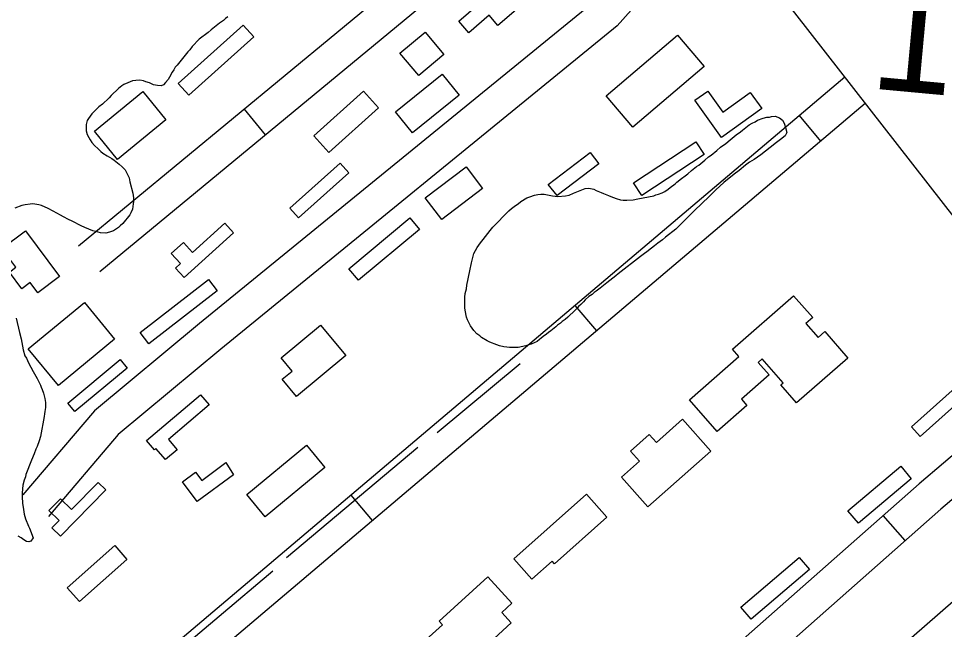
# Model space of a CAD drawing. Extents: x 3892998 to 3931244, y 278583 to 304547.
# Drawn here: x 3910520 to 3911353, y 286925 to 287475 of the extents above; entities that cross this region are included whole.
import ezdxf

# ---------------------------------------------------------------- set-up
doc = ezdxf.new("R2010")
doc.units = 0
for name, color, linetype in [('V-BLDG-OTLN', 7, 'Continuous'), ('V-RIVR-EDGE', 7, 'Continuous'), ('V-ROAD-CNTR', 7, 'Continuous'), ('V-SITE-VEGE', 7, 'Continuous'), ('V-SURV-IDEN', 7, 'Continuous'), ('V-TOPO-SHOR', 7, 'Continuous')]:
    doc.layers.add(name, color=color, linetype=linetype)

msp = doc.modelspace()

# ---------------------------------------------------------------- linework, layer by layer
at = {"layer": 'V-BLDG-OTLN'}
for points in [[(3910915.7, 287472.86), (3910970.2, 287520.13), (3910978.82, 287510.19), (3910958.91, 287492.91), (3910967.3, 287483.23), (3910950.95, 287469.05), (3910942.94, 287478.28), (3910924.71, 287462.47)], [(3910731.3, 287458.8), (3910672.77, 287406.27), (3910663.26, 287416.87), (3910721.79, 287469.39)], [(3910862.81, 287444.16), (3910885.42, 287463.15), (3910902.25, 287443.11), (3910879.64, 287424.13)], [(3911136.62, 287432.17), (3911072.43, 287377.63), (3911048.42, 287405.89), (3911112.6, 287460.43)], [(3910858.79, 287391.26), (3910900.78, 287425.2), (3910916.02, 287406.35), (3910874.04, 287372.41)], [(3910652.18, 287384.05), (3910608.58, 287348.49), (3910587.76, 287374.02), (3910631.36, 287409.58)], [(3910785.31, 287369.83), (3910830.11, 287409.83), (3910843.45, 287394.88), (3910798.65, 287354.88)], [(3911188.33, 287394.23), (3911151.99, 287368.37), (3911128.18, 287401.82), (3911139.74, 287410.05), (3911153.21, 287391.12), (3911177.99, 287408.76)], [(3911072.86, 287327.55), (3911128.98, 287364.32), (3911136.47, 287352.89), (3911080.35, 287316.12)], [(3910996.26, 287325.81), (3911034.06, 287354.61), (3911041.68, 287344.63), (3911004.3, 287316.15)], [(3910816.82, 287336.32), (3910771.61, 287295.92), (3910763.81, 287304.65), (3910809.02, 287345.05)], [(3910937.17, 287322.24), (3910900.43, 287294.36), (3910885.52, 287314.01), (3910922.25, 287341.89)], [(3910880.25, 287285.47), (3910825.34, 287239.81), (3910816.71, 287250.19), (3910871.61, 287295.85)], [(3910713.06, 287282.56), (3910668.65, 287242.16), (3910660.81, 287250.78), (3910665.25, 287254.82), (3910656.99, 287263.9), (3910667.88, 287273.82), (3910676.05, 287264.84), (3910705.12, 287291.29)], [(3910525.83, 287284.24), (3910556.53, 287243.07), (3910537.02, 287228.52), (3910530.12, 287237.76), (3910522.62, 287232.16), (3910511.46, 287247.13), (3910517.22, 287251.43), (3910504.61, 287268.42)], [(3910698.29, 287230.21), (3910636.93, 287182.53), (3910629.01, 287192.72), (3910690.37, 287240.4)], [(3911162.17, 287177.77), (3911217.07, 287225.85), (3911234.34, 287206.13), (3911228.14, 287200.7), (3911239, 287188.29), (3911245.03, 287193.58), (3911265.88, 287169.77), (3911219.73, 287129.35), (3911205.51, 287145.58), (3911207.66, 287147.45), (3911188.75, 287169.04), (3911185.09, 287165.83), (3911195.02, 287154.5), (3911170.02, 287132.6), (3911174.89, 287127.05), (3911148.27, 287103.74), (3911123.33, 287132.23), (3911167.88, 287171.25)], [(3910528.29, 287178.04), (3910578.76, 287219.65), (3910605.9, 287186.74), (3910555.42, 287145.14)], [(3910814.07, 287171.96), (3910769.66, 287135.19), (3910756.87, 287150.64), (3910765.72, 287157.97), (3910755.84, 287169.91), (3910791.41, 287199.32)], [(3910563.85, 287129.19), (3910611.09, 287168.38), (3910617.42, 287160.76), (3910570.18, 287121.56)], [(3910634.8, 287095.55), (3910683.24, 287136.77), (3910691.04, 287127.59), (3910654.49, 287096.49), (3910662.32, 287087.28), (3910651.78, 287078.31), (3910643.21, 287088.39), (3910641.87, 287087.24)], [(3911370.17, 287134.24), (3911331.01, 287099.09), (3911323.25, 287107.74), (3911362.4, 287142.89)], [(3911142.43, 287086.09), (3911085.91, 287035.98), (3911062.29, 287062.62), (3911078.46, 287076.96), (3911070.36, 287086.09), (3911087.18, 287101), (3911093.53, 287093.85), (3911117.05, 287114.7)], [(3910795.13, 287071.39), (3910741.44, 287026.95), (3910724.93, 287046.89), (3910778.62, 287091.34)], [(3910713.08, 287064.78), (3910680.36, 287040.49), (3910667.08, 287058.38), (3910678.88, 287067.13), (3910684.53, 287059.52), (3910706.23, 287075.62)], [(3911322.95, 287061.13), (3911275.31, 287021.13), (3911265.93, 287032.31), (3911313.56, 287072.31)], [(3910598.07, 287051.11), (3910557.3, 287009.5), (3910549.58, 287017.06), (3910556.05, 287023.66), (3910546.93, 287032.59), (3910557.16, 287043.03), (3910567.07, 287033.32), (3910591.15, 287057.89)], [(3910965.18, 286989.09), (3911030.58, 287047.27), (3911048.97, 287026.6), (3911001.8, 286984.63), (3910999.77, 286986.91), (3910981.54, 286970.69)], [(3910617.07, 286988.53), (3910574.28, 286950.55), (3910563.3, 286962.92), (3910606.09, 287000.9)], [(3911231.32, 286979.51), (3911178.83, 286934.66), (3911169.66, 286945.4), (3911222.14, 286990.25)], [(3910941.77, 286972.92), (3910963.58, 286949.1), (3910954.35, 286940.65), (3910962.89, 286931.33), (3910924.13, 286895.82), (3910914.29, 286906.57), (3910900.66, 286894.08), (3910883.03, 286913.32), (3910900.94, 286929.72), (3910898.15, 286932.97)]]:
    msp.add_lwpolyline(points, close=True, dxfattribs=at)
at = {"layer": 'V-RIVR-EDGE'}
msp.add_spline([(3909865.84, 290928.21), (3909862.62, 290923.11), (3909860.68, 290922.62), (3909860.67, 290920.68), (3909870.35, 290905.12), (3909881.93, 290877.89), (3909893.54, 290856.5), (3909906.13, 290843.84), (3909921.61, 290817.58), (3909937.09, 290794.71), (3909948.22, 290777.2), (3909977.73, 290734.39), (3910003.37, 290694.51), (3910040.65, 290645.85), (3910078.4, 290595.25), (3910114.21, 290544.17), (3910151.48, 290493.58), (3910181.95, 290444.45), (3910200.82, 290413.32), (3910226.93, 290368.58), (3910256.93, 290323.83), (3910278.7, 290289.3), (3910307.74, 290250.37), (3910325.16, 290226.53), (3910363.87, 290167.19), (3910391.44, 290124.87), (3910427.73, 290068.94), (3910449.5, 290036.83), (3910504.18, 289956.56), (3910522.07, 289926.9), (3910550.12, 289879.72), (3910562.21, 289857.35), (3910573.34, 289842.27), (3910610.65, 289806.73), (3910620.82, 289794.07), (3910623.21, 289779.99), (3910634.83, 289764.42), (3910664.83, 289724.03), (3910692.43, 289689.49), (3910710.83, 289668.07), (3910721.01, 289660.28), (3910770.89, 289605.28), (3910782.51, 289588.74), (3910807.66, 289548.37), (3910835.72, 289503.62), (3910862.83, 289470.04), (3910892.35, 289425.78), (3910920.41, 289383.46), (3910947.99, 289342.6), (3910968.78, 289304.67), (3911000.23, 289260.88), (3911019.59, 289231.7), (3911055.91, 289191.3), (3911085.45, 289159.66), (3911118.86, 289116.84), (3911139.19, 289091.05), (3911160.97, 289062.35), (3911184.19, 289025.87), (3911223.42, 288981.58), (3911281.53, 288916.36), (3911313, 288876.94), (3911328.5, 288859.42), (3911346.41, 288837.53), (3911371.58, 288801.04), (3911404.48, 288751.91), (3911426.73, 288715.43), (3911446.57, 288687.7), (3911479.01, 288646.83), (3911529.35, 288582.12), (3911550.65, 288552.92), (3911609.2, 288468.28), (3911644.54, 288421.09), (3911676.97, 288378.76), (3911701.17, 288348.1), (3911741.37, 288303.81), (3911770.9, 288264.88), (3911788.8, 288235.7), (3911834.27, 288164.69), (3911857.49, 288130.15), (3911884.6, 288092.69), (3911915.56, 288045.51), (3911921.85, 288035.78), (3911928.64, 288029.93), (3911972.62, 287945.81), (3911992.92, 287906.42), (3912000.64, 287886.98), (3912014.67, 287866.55), (3912026.77, 287848.06), (3912066.44, 287785.32), (3912084.8, 287750.79), (3912094.47, 287732.8), (3912094.94, 287726), (3912096.85, 287711.43), (3912096.35, 287704.63), (3912095.36, 287700.26), (3912088.55, 287695.91), (3912085.64, 287696.89), (3912073.03, 287702.26), (3912062.35, 287706.17), (3912054.1, 287706.19), (3912051.18, 287704.26), (3912049.22, 287697.95), (3912054.05, 287685.8), (3912068.56, 287663.91), (3912113.05, 287586.58), (3912136.73, 287540.87), (3912153.66, 287513.63), (3912163.84, 287503.9), (3912187.57, 287479.56), (3912207.42, 287453.28), (3912216.14, 287445.98), (3912226.8, 287436.24), (3912240.84, 287416.78), (3912253.42, 287397.81), (3912271.31, 287366.2), (3912283.87, 287341.4), (3912284.84, 287338.97), (3912290.18, 287337.98), (3912303.79, 287344.26), (3912317.4, 287350.54), (3912319.83, 287350.54), (3912322.75, 287350.53), (3912327.59, 287345.66), (3912328.54, 287338.37), (3912335.79, 287321.36), (3912348.36, 287299.96), (3912369.18, 287275.14), (3912380.33, 287265.4), (3912402.15, 287253.21), (3912416.69, 287243.46), (3912434.16, 287238.07), (3912456.94, 287220.05), (3912481.62, 287183.56), (3912501.93, 287148.06), (3912512.56, 287124.73), (3912531.4, 287085.83), (3912550.27, 287059.56), (3912569.64, 287034.26), (3912593.34, 286996.8), (3912613.67, 286968.1), (3912632.04, 286936.49), (3912645.1, 286912.66), (3912660.58, 286888.83), (3912675.09, 286867.42), (3912698.32, 286835.31), (3912720.05, 286784.75), (3912736.96, 286747.81), (3912742.28, 286740.02), (3912755.33, 286715.22), (3912761.6, 286696.75), (3912774.14, 286660.3), (3912779.9, 286635.52), (3912793.38, 286585.46), (3912797.22, 286569.43), (3912803.96, 286543.67), (3912804.41, 286532.02)], degree=3, dxfattribs=at)
at = {"layer": 'V-ROAD-CNTR'}
for p, q in [((3910741.85, 287370.7), (3910722.75, 287393.83)), ((3911241.64, 287365.09), (3911222.26, 287387.99)), ((3911039.88, 287194.26), (3911020.5, 287217.16)), ((3910838.12, 287023.43), (3910818.73, 287046.33)), ((3911317.55, 287005.55), (3911297.67, 287028.02))]:
    msp.add_line(p, q, dxfattribs=at)
for points in [[(3911047, 287695.04), (3910945.48, 287577.86), (3910573.62, 287270.6)], [(3911046.79, 287700.04), (3911746.72, 286802.05), (3912121.53, 286321.68)], [(3911069.68, 287675.39), (3910966.51, 287556.33), (3910592.73, 287247.48)], [(3911114.76, 287612.82), (3911071.1, 287528.36), (3911037.52, 287490.4), (3910682.44, 287200.76), (3910587.89, 287122.21), (3910523.53, 287046.57)], [(3911135.07, 287586.77), (3911096.04, 287511.27), (3911058.37, 287468.69), (3910701.51, 287177.6), (3910609.06, 287100.8), (3910546.38, 287027.12)], [(3911263.08, 287422.55), (3910657.24, 286909.59), (3910583.09, 286844.79)], [(3911281.53, 287398.86), (3910676.8, 286886.84), (3910602.83, 286822.2)], [(3911461.44, 287168.05), (3911329.91, 287056.54), (3911169.36, 286914.49), (3910922.32, 286707.91), (3910727.83, 286556.64)], [(3911479.9, 287144.37), (3911349.55, 287033.86), (3911188.93, 286891.74), (3910941.16, 286684.55), (3910746.25, 286532.96)], [(3911513.49, 287081.13), (3911400.51, 286985.41), (3911156.61, 286772.59), (3910870.73, 286535.53)]]:
    msp.add_lwpolyline(points, dxfattribs=at)
at = {"layer": 'V-SITE-VEGE'}
for points in [[(3910703.86, 287473.55), (3910700.5, 287471.18), (3910692.8, 287465.05), (3910690.24, 287462.88), (3910682.14, 287456.75), (3910675.83, 287450.04), (3910673.66, 287447.27), (3910671.88, 287445.3), (3910666.95, 287439.37), (3910662.41, 287433.44), (3910660.63, 287431.47), (3910659.25, 287429.3), (3910657.67, 287427.12), (3910655.3, 287422.58), (3910654.12, 287420.6), (3910651.75, 287417.64), (3910649.97, 287415.67), (3910647.8, 287414.68), (3910644.45, 287415.07), (3910641.09, 287415.66), (3910637.33, 287417.44), (3910634.17, 287418.42), (3910632, 287419.21), (3910628.84, 287419.8), (3910625.09, 287419.61), (3910622.13, 287419.21), (3910617.79, 287417.43), (3910614.23, 287416.05), (3910612.46, 287414.86), (3910609.49, 287412.49), (3910602.98, 287405.97), (3910601.2, 287403.99), (3910599.23, 287402.22), (3910596.67, 287399.65), (3910595.09, 287398.27), (3910591.93, 287395.9), (3910585.61, 287389.57), (3910582.45, 287385.42), (3910581.27, 287383.45), (3910580.28, 287380.09), (3910580.28, 287376.73), (3910580.48, 287374.17), (3910581.27, 287370.81), (3910582.85, 287368.24), (3910584.04, 287366.07), (3910585.62, 287363.9), (3910587.99, 287361.14), (3910591.15, 287357.98), (3910593.72, 287355.61), (3910595.5, 287354.23), (3910599.25, 287351.66), (3910603.4, 287349.3), (3910605.57, 287347.72), (3910610.12, 287344.16), (3910612.88, 287341.8), (3910615.45, 287339.23), (3910618.02, 287334.29), (3910619.01, 287331.92), (3910619.8, 287328.37), (3910622.37, 287318.3), (3910622.96, 287313.96), (3910622.97, 287310.6), (3910622.77, 287308.43), (3910621.98, 287303.89), (3910620.6, 287300.53), (3910619.62, 287298.55), (3910613.3, 287290.85), (3910611.13, 287288.67), (3910609.35, 287287.29), (3910605.01, 287284.33), (3910601.26, 287282.95), (3910598.1, 287282.15), (3910593.36, 287282.54), (3910589.21, 287283.53), (3910586.45, 287284.32), (3910579.14, 287287.28), (3910575.78, 287288.86), (3910567.68, 287293), (3910564.52, 287294.38), (3910559.98, 287296.95), (3910557.21, 287298.33), (3910550.69, 287302.08), (3910546.15, 287304.45), (3910540.23, 287307.01), (3910537.86, 287307.6), (3910532.33, 287308.59), (3910529.96, 287308.39), (3910525.42, 287307.6), (3910522.65, 287307), (3910516.33, 287304.63)], [(3910707.81, 287476.91), (3910705.83, 287475.33), (3910703.86, 287473.55)], [(3911002.31, 287315.31), (3911004.87, 287315.11), (3911011.79, 287315.71), (3911015.14, 287316.5), (3911019.09, 287318.08), (3911022.05, 287319.46), (3911029.56, 287322.23), (3911032.71, 287322.63), (3911037.26, 287321.64), (3911039.23, 287320.66), (3911043.97, 287318.88), (3911045.95, 287317.9), (3911050.49, 287316.12), (3911052.66, 287315.13), (3911057.4, 287313.36), (3911061.16, 287312.18), (3911063.72, 287311.78), (3911067.08, 287311.78), (3911072.61, 287312.18), (3911076.95, 287313.17), (3911091.37, 287315.74), (3911093.14, 287316.73), (3911095.51, 287317.13), (3911098.87, 287318.51), (3911101.04, 287319.7), (3911104.2, 287321.67), (3911105.98, 287323.25), (3911110.32, 287326.42), (3911111.9, 287328), (3911116.04, 287331.35), (3911119.4, 287333.73), (3911121.97, 287335.7), (3911125.12, 287338.47), (3911129.67, 287342.02), (3911131.64, 287343.41), (3911137.17, 287347.95), (3911140.33, 287350.72), (3911142.7, 287352.3), (3911148.02, 287356.64), (3911151.38, 287359.61), (3911155.92, 287362.77), (3911160.06, 287366.13), (3911165.2, 287370.67), (3911169.14, 287373.44), (3911170.92, 287374.82), (3911172.5, 287376.21), (3911177.04, 287379.57), (3911179.61, 287381.14), (3911182.57, 287382.33), (3911184.54, 287383.72), (3911189.68, 287385.69), (3911192.84, 287386.48), (3911195.21, 287386.68), (3911197.18, 287387.08), (3911200.54, 287387.48), (3911204.29, 287386.09), (3911207.06, 287383.92), (3911208.44, 287381.16), (3911209.82, 287377.41), (3911211.01, 287372.67), (3911209.43, 287369.9)], [(3911209.43, 287369.9), (3911205.09, 287366.54), (3911201.73, 287363.78), (3911195.81, 287359.23), (3911187.52, 287352.52), (3911181.4, 287348.37), (3911177.45, 287345.99), (3911173.7, 287343.23), (3911168.17, 287338.68), (3911163.63, 287335.32), (3911154.16, 287327.82), (3911147.05, 287321.1), (3911139.35, 287313.39), (3911136.19, 287310.63), (3911125.93, 287300.75), (3911122.18, 287296.8), (3911119.62, 287294.43), (3911110.93, 287285.74), (3911101.85, 287278.62), (3911099.09, 287276.26), (3911094.74, 287273.09), (3911091.78, 287270.72), (3911089.02, 287268.74), (3911085.07, 287265.39), (3911082.7, 287263.8), (3911079.35, 287261.04), (3911059.21, 287245.43), (3911057.04, 287243.65), (3911048.95, 287237.53), (3911045.99, 287234.96), (3911043.02, 287232.59), (3911039.27, 287229.82), (3911037.5, 287228.64), (3911035.72, 287227.05), (3911032.76, 287225.08), (3911029.4, 287222.11), (3911027.82, 287220.34), (3911025.46, 287217.97), (3911023.48, 287216.19), (3911022.1, 287214.61), (3911020.32, 287212.83), (3911013.81, 287206.51), (3911011.44, 287204.53), (3911008.87, 287202.56), (3911007.29, 287201.17), (3911004.53, 287199.2), (3911002.95, 287197.81), (3910998.41, 287194.26), (3910996.44, 287192.87), (3910994.66, 287191.29), (3910991.7, 287189.12), (3910989.92, 287187.74), (3910988.35, 287186.35), (3910986.17, 287184.77), (3910980.84, 287182.2), (3910978.87, 287181.61), (3910976.1, 287180.62), (3910969.19, 287179.24), (3910961.29, 287179.23), (3910958.92, 287179.43), (3910956.16, 287179.82), (3910952.41, 287180.81), (3910949.84, 287181.6), (3910943.52, 287184.16), (3910941.34, 287185.35), (3910936.21, 287188.31), (3910934.63, 287189.69), (3910932.06, 287191.66), (3910929.29, 287194.42), (3910926.14, 287198.77), (3910925.15, 287201.14), (3910923.56, 287204.29), (3910922.77, 287206.47), (3910921.39, 287212.79), (3910921.19, 287214.96), (3910921.19, 287224.63), (3910921.58, 287227.79), (3910922.56, 287232.14), (3910922.96, 287235.3), (3910925.72, 287248.33), (3910927.1, 287255.44), (3910929.27, 287263.74), (3910930.65, 287266.7), (3910932.23, 287269.27), (3910935.19, 287273.41), (3910937.56, 287276.58), (3910943.87, 287284.48), (3910946.24, 287287.64), (3910960.84, 287302.26), (3910963.21, 287304.23), (3910966.77, 287307), (3910969.14, 287308.58), (3910971.5, 287310.56), (3910976.83, 287313.92), (3910979.6, 287314.9), (3910983.94, 287316.29), (3910986.9, 287316.88), (3910989.47, 287317.28), (3910992.63, 287317.28), (3910999.94, 287315.9), (3911002.31, 287315.31)], [(3910517.37, 287205.5), (3910520.53, 287192.86), (3910521.92, 287186.94), (3910523.7, 287177.07), (3910525.28, 287171.73), (3910526.66, 287169.76), (3910528.44, 287165.42), (3910532.6, 287157.72), (3910536.35, 287151.2), (3910539.31, 287145.48), (3910539.91, 287143.5), (3910540.89, 287141.33), (3910542.08, 287138.17), (3910543.27, 287133.43), (3910543.66, 287129.88), (3910543.67, 287125.34), (3910543.27, 287121.59), (3910542.88, 287119.61), (3910542.68, 287117.04), (3910539.33, 287099.07), (3910538.15, 287095.32)], [(3910538.15, 287095.32), (3910536.18, 287090.18), (3910534.99, 287087.62), (3910533.61, 287083.67), (3910531.25, 287077.94), (3910526.12, 287064.9), (3910525.72, 287062.73), (3910524.74, 287059.77), (3910523.55, 287055.42), (3910522.77, 287048.31), (3910522.77, 287045.15), (3910523.17, 287038.84), (3910523.76, 287035.67), (3910524.55, 287029.36), (3910525.15, 287026.99), (3910525.74, 287025.01), (3910528.51, 287018.5), (3910529.5, 287016.53), (3910532.85, 287007.84), (3910530.69, 287005.07), (3910528.71, 287004.28), (3910526.74, 287004.67), (3910524.17, 287006.05), (3910521.8, 287007.83)], [(3910521.8, 287007.83), (3910519.23, 287009.41)]]:
    msp.add_lwpolyline(points, dxfattribs=at)
at = {"layer": 'V-TOPO-SHOR'}
for p, q in [((3910970.98, 287164.63), (3910896.16, 287102.39)), ((3910878.99, 287089.15), (3910760.55, 286989.97))]:
    msp.add_line(p, q, dxfattribs=at)
msp.add_lwpolyline([(3910748.51, 286977.92), (3910603.42, 286855.42), (3910562.95, 286827.16), (3910541.63, 286816.89), (3910520.83, 286811.11)], dxfattribs=at)

# ---------------------------------------------------------------- texts
at = {"layer": 'V-SURV-IDEN'}
msp.add_text('1763+67.7', height=100, rotation=354.70562, dxfattribs=at).set_placement((3911284.37, 287412.62))

doc.saveas('drawing.dxf')
